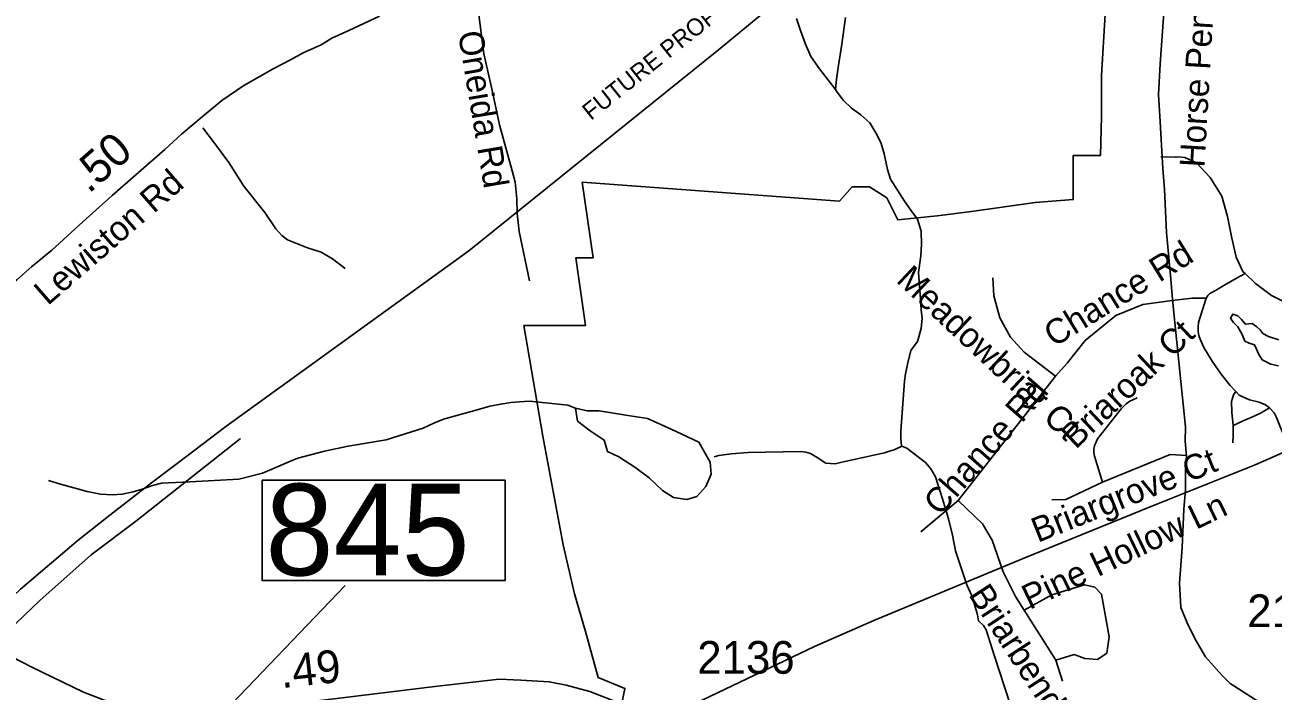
# Model space of a CAD drawing. Extents: x 1662474 to 1856135, y 779280 to 917889.
# Drawn here: x 1733707 to 1738478, y 865362 to 867907 of the extents above; entities that cross this region are included whole.
import ezdxf

# ---------------------------------------------------------------- set-up
doc = ezdxf.new("R2010")
doc.units = 0
for name, color, linetype in [('Exist Boundary Political City Limit New', 7, 'Continuous'), ('Exist Hydrographic Misc Water Feature', 7, 'Continuous'), ('Exist Hydrographic Pond Under 1500 Sq Ft', 7, 'Continuous'), ('Exist Road Non-System Type 51', 7, 'Continuous'), ('Exist Road Non-System Type 51 Label', 7, 'Continuous'), ('Exist Road Primary Interstate Divided Center Attributed', 7, 'Continuous'), ('Exist Road Primary Interstate Label', 7, 'Continuous'), ('Exist Road Secondary Mileage Hundredths English Label', 7, 'Continuous'), ('Exist Road Secondary Structure Standard Bridge Number Label', 7, 'Continuous'), ('Exist Road Secondary Type 51 Attributed', 7, 'Continuous'), ('Exist Road Secondary Type 51 Label', 7, 'Continuous'), ('Exist Road Secondary Type 51 Number Label', 7, 'Continuous'), ('Exist Utilities Electrical Transmission Line', 7, 'Continuous'), ('Map Preparation Boundary City Limit Buffer Line', 7, 'Continuous'), ('Prop Road Primary Interstate Projected', 7, 'Continuous')]:
    doc.layers.add(name, color=color, linetype=linetype)

msp = doc.modelspace()

# ---------------------------------------------------------------- linework, layer by layer
at = {"layer": 'Exist Boundary Political City Limit New'}
msp.add_lwpolyline([(1735976.2, 865251.4), (1736000.4, 865371.9), (1735897.9, 865414.1), (1735849.6, 865588.9), (1735807.4, 865733.6), (1735765.1, 865920.4), (1735686.8, 866336.4), (1735614.4, 866758.3), (1735849.6, 866758.3), (1735813.4, 867017.5), (1735879.8, 867017.5), (1735837.5, 867306.8), (1736820.6, 867234.5), (1736868.9, 867288.8), (1736935.2, 867288.8), (1737001.5, 867246.6), (1737043.8, 867162.1), (1737195, 867177.4), (1737325.2, 867194.8), (1737568.5, 867229.5), (1737714.4, 867240.1), (1737714.4, 867408.7), (1737818.8, 867408.7), (1737822.9, 867557.2), (1737822.9, 867713.9), (1737836.4, 867949.3)], dxfattribs=at)
at = {"layer": 'Exist Hydrographic Misc Water Feature'}
for points in [[(1736656, 867932.1), (1736671.8, 867885.9), (1736691.3, 867833.6), (1736710.8, 867787.5), (1736744.4, 867739.2), (1736805.5, 867660.6)], [(1736805.5, 867660.6), (1736810, 867700.4), (1736816.4, 867744.4), (1736829.3, 867834.4), (1736844.3, 867936.3)], [(1736805.5, 867660.6), (1736809.4, 867654.5), (1736835.2, 867620.2), (1736867, 867589.9), (1736902.7, 867563.6), (1736936.5, 867533.2), (1736964, 867488.9), (1736979.8, 867454.8), (1736991.3, 867414.7), (1737004.8, 867354.5), (1737016.3, 867318.4), (1737069.6, 867233.9), (1737093.4, 867199.6), (1737119, 867165.4), (1737132.6, 867119.2), (1737134.2, 867069.2), (1737131.7, 867025.2), (1737123.1, 866961.2), (1737130.1, 866861.2), (1737133.8, 866819.1), (1737137.5, 866787), (1737133, 866747.2), (1737118.6, 866697.2), (1737094.2, 866663.4), (1737081.9, 866615.6), (1737073.3, 866573.6), (1737069.2, 866545.7), (1737055.5, 866355.7), (1737055, 866329.8), (1737056.9, 866307.7), (1737058.7, 866297.7)], [(1733796.4, 866166.5), (1733842.3, 866152.1), (1733944.2, 866125), (1733996.1, 866114.6), (1734042, 866112.1), (1734078.1, 866113.9), (1734120.1, 866123.4), (1734154.4, 866133), (1734194.4, 866146.7), (1734228.6, 866156.4), (1734336.7, 866161.4), (1734524.7, 866171.7), (1734614.9, 866194.7), (1734713.6, 866235.9), (1734749.6, 866251.5), (1734851.8, 866278.6), (1734942, 866297.7), (1735088.4, 866322.3), (1735140.5, 866337.8), (1735228.9, 866367), (1735273.1, 866386.7), (1735307.2, 866400.3), (1735435.5, 866437.1), (1735483.7, 866450.7), (1735525.8, 866458.2), (1735563.9, 866463.9), (1735597.9, 866467.6), (1735635.9, 866469.2), (1735781.9, 866453.8), (1735811.8, 866443.5)], [(1736342.3, 866256.5), (1736360.1, 866262.3), (1736406.3, 866267.8), (1736472.3, 866273.3), (1736672.4, 866277.3), (1736692.5, 866275.1), (1736710.4, 866269), (1736736.2, 866254.7), (1736768.2, 866232.5), (1736804.1, 866230), (1736830.1, 866235.9), (1736992.5, 866272.4), (1737012.6, 866278.1), (1737030.6, 866283.9), (1737058.7, 866297.7)], [(1737058.7, 866297.7), (1737078.8, 866289.5), (1737150.2, 866234.8), (1737170.1, 866210.5), (1737187.7, 866180.4), (1737214.8, 866096.1), (1737238.2, 866019.9), (1737253.5, 865957.7), (1737265, 865897.6), (1737307.9, 865767.1), (1737327.6, 865722.9), (1737348.7, 865652.7), (1737352.2, 865630.4)], [(1737352.2, 865630.4), (1737371.9, 865612.2), (1737381.7, 865595.6), (1737414.1, 865495.6), (1737473.6, 865312.2), (1737488.9, 865274.2), (1737556.6, 865111), (1737636, 864925.7), (1737651.5, 864893.4), (1737704.4, 864819.3), (1737921.2, 864576.1), (1738006.1, 864490.6), (1738099, 864417.4), (1738271.2, 864304.7), (1738338.9, 864261.4), (1738444.5, 864229.7), (1738488.4, 864217.3)]]:
    msp.add_lwpolyline(points, dxfattribs=at)
at = {"layer": 'Exist Hydrographic Pond Under 1500 Sq Ft'}
for points in [[(1738499.2, 866604.9), (1738470.4, 866610.4), (1738437.5, 866628.2), (1738422.5, 866650.2), (1738415.6, 866668), (1738407.4, 866684.4), (1738386.8, 866691.3), (1738370.4, 866699.5), (1738360.8, 866724.1), (1738344.3, 866754.3), (1738326.5, 866772.1), (1738315.5, 866787.2), (1738325.1, 866802.3), (1738344.3, 866795.4), (1738358, 866781.7), (1738373.1, 866763.9), (1738399.1, 866766.6), (1738417, 866754.3), (1738429.3, 866742), (1738438.9, 866728.3), (1738460.8, 866717.3), (1738500.6, 866703.6)], [(1736326.7, 866236.2), (1736283.2, 866312.8), (1736177.7, 866362.4), (1736086.6, 866403.8), (1736003.8, 866416.2), (1735902.4, 866432.8), (1735856.9, 866432.8), (1735811.8, 866443.5)], [(1735811.8, 866443.5), (1735819.6, 866393.5), (1735867.3, 866356.2), (1735921.1, 866321.1), (1735933.5, 866277.6), (1735976.9, 866256.9), (1736039, 866217.6), (1736092.8, 866176.2), (1736144.6, 866128.6), (1736186, 866101.7), (1736237.7, 866093.5), (1736275, 866105.9), (1736310.2, 866143.1), (1736330.8, 866190.7), (1736326.7, 866236.2)]]:
    msp.add_lwpolyline(points, dxfattribs=at)
at = {"layer": 'Exist Road Non-System Type 51'}
for p, q in [((1737274.9, 866089.8), (1737646.5, 866564.9)), ((1737132.4, 865970.4), (1737274.9, 866089.8)), ((1737647.9, 865479.5), (1737527.1, 865670.4)), ((1737673.5, 865399.2), (1737647.9, 865479.5))]:
    msp.add_line(p, q, dxfattribs=at)
for points in [[(1735378.4, 868157.3), (1735407.9, 868115.1), (1735426.2, 868073.9), (1735431.7, 868039), (1735437.7, 867976.5), (1735461.6, 867797.6), (1735492.4, 867663.1), (1735521.6, 867526), (1735569.3, 867350.1), (1735580.9, 867306.1), (1735586.9, 867243.3), (1735588.3, 867187.4), (1735596.2, 867117.7), (1735635.3, 866930)], [(1734930.6, 866976.9), (1734882.7, 867013.3), (1734838.9, 867039.4), (1734787, 867055.9), (1734711.1, 867086.3), (1734689.3, 867102.3), (1734665.4, 867128.4), (1734623.8, 867190.7), (1734544.2, 867291.2), (1734486.8, 867381.4), (1734431.1, 867455.8), (1734386.5, 867514.1)], [(1738371.9, 866957.4), (1738363.4, 866965.6), (1738337, 867019.9), (1738321.4, 867092), (1738304.6, 867175.4), (1738282.6, 867253.2), (1738237.9, 867324), (1738186.1, 867380.1), (1738141.1, 867400.9), (1738114.9, 867403), (1738107.9, 867402.4), (1738105.6, 867402.1), (1738049.6, 867403.4)], [(1738222.6, 866863.1), (1738223.6, 866865.1), (1738228.6, 866873.1), (1738236, 866880), (1738238.9, 866881.9), (1738258.6, 866893.2), (1738290.8, 866911.8), (1738323.5, 866931), (1738352.4, 866947.4), (1738371.9, 866957.4)], [(1738570.6, 866832.2), (1738534, 866842.8), (1738472.9, 866873.2), (1738412, 866919.8), (1738371.9, 866957.4)], [(1737646.5, 866564.9), (1737526.9, 866656.7), (1737474.6, 866714.7), (1737433.4, 866787.9), (1737411.4, 866872.4), (1737407.4, 866941.2)], [(1738092.9, 866854.9), (1738169.4, 866863.8), (1738222.6, 866863.1)], [(1738336, 866506.8), (1738314.8, 866528.9), (1738279.8, 866573.4), (1738245.8, 866622.2), (1738214.1, 866674.1), (1738199.8, 866706.1), (1738194.5, 866720.9), (1738191.9, 866736.5), (1738191.9, 866752.3), (1738192, 866754), (1738193.8, 866770.7), (1738222.6, 866863.1)], [(1737646.5, 866564.9), (1737691.6, 866615.2), (1737760.4, 866701.6), (1737877.1, 866797.4), (1737981.1, 866839.1), (1738092.9, 866854.9)], [(1737827.1, 866159.9), (1737796.4, 866259.6), (1737793.8, 866272.3), (1737793.8, 866285.6), (1737796.5, 866298.7), (1737798.8, 866304.9), (1737807.9, 866326.2), (1737898.1, 866440.2), (1737904.1, 866447.2), (1737917, 866459.1), (1737931.5, 866469), (1737942.2, 866474.5), (1737959.4, 866482.2)], [(1738325.6, 866376), (1738325.6, 866378.2), (1738320.8, 866425.7), (1738319.1, 866468.6), (1738327.4, 866493.2), (1738336, 866506.8)], [(1738464.9, 866444.5), (1738460.1, 866448.4), (1738449.1, 866455.2), (1738425, 866465.9), (1738388.9, 866475.2), (1738349.1, 866493.1), (1738336, 866506.8)], [(1738464.9, 866444.5), (1738431.1, 866424.2), (1738397.1, 866408.7), (1738364.4, 866393.9), (1738340.4, 866382.4), (1738325.6, 866376)], [(1738532.6, 866307.9), (1738501.5, 866382.2), (1738491.2, 866407.7), (1738482.8, 866425.4), (1738464.9, 866444.5)], [(1738324.4, 866310.9), (1738325.6, 866339.7), (1738325.6, 866376)], [(1738148.9, 866261.9), (1738084.9, 866265.9), (1737827.1, 866159.9)], [(1737827.1, 866159.9), (1737686.4, 866093.2), (1737633.1, 866092.1)], [(1737527.1, 865670.4), (1737493.8, 865723.6), (1737447.2, 865816.9), (1737404.2, 865938.1), (1737368.2, 866000.2), (1737274.9, 866089.8)], [(1737647.9, 865479.5), (1737718.4, 865500.8), (1737758.9, 865486.4), (1737807.9, 865482.2), (1737843.1, 865506.6), (1737852.5, 865568.8), (1737822.9, 865731.5), (1737797.1, 865758.5), (1737758, 865768), (1737633.4, 865729.9), (1737527.1, 865670.4)]]:
    msp.add_lwpolyline(points, dxfattribs=at)
at = {"layer": 'Exist Road Primary Interstate Divided Center Attributed'}
for points in [[(1733500, 865571.6), (1733689.6, 865751.2), (1733910.6, 865938.3), (1734031, 866033.8), (1734190.3, 866157.3), (1734325.6, 866258.8), (1734474.9, 866372.2)], [(1733579.3, 865531.4), (1733763.3, 865707.4), (1733960.4, 865882.6), (1734129.6, 866010), (1734530.6, 866326.5)]]:
    msp.add_lwpolyline(points, dxfattribs=at)
at = {"layer": 'Exist Road Secondary Structure Standard Bridge Number Label'}
msp.add_line((1732056.3, 862769.6), (1734931.5, 865764.5), dxfattribs=at)
msp.add_lwpolyline([(1734613.7, 866168.1), (1735542.6, 866168.1), (1735542.6, 865784), (1734613.7, 865784)], close=True, dxfattribs=at)
at = {"layer": 'Exist Road Secondary Type 51 Attributed'}
for points in [[(1738061.8, 867972), (1738046.5, 867759), (1738041, 867641.2), (1738046.5, 867537), (1738057.1, 867359), (1738063.1, 867278.7), (1738070.9, 867114.1), (1738086.1, 866949.9), (1738095, 866846), (1738125.7, 866544.7), (1738143.9, 866371.3), (1738143.1, 866317), (1738147.3, 866259.5), (1738143.6, 866211.5), (1738143.9, 866131), (1738137.1, 866056.7), (1738131.6, 865910.4), (1738120.5, 865773.4), (1738126.3, 865681.2), (1738149.8, 865621.9), (1738181.1, 865560.1), (1738220.6, 865492), (1738281.8, 865423.3), (1738315.2, 865391), (1738424.5, 865320.3)], [(1733273.9, 866580.5), (1733355.4, 866659.2), (1733434.1, 866726.1), (1733539.7, 866818.3), (1733604.4, 866876.2), (1733675.2, 866933), (1733732.5, 866983.6), (1733810.1, 867047.1), (1733927.6, 867155), (1734040.6, 867255.6), (1734241.8, 867431.6), (1734305.3, 867490), (1734384, 867556.9), (1734459.1, 867618.2), (1734544, 867676.1), (1734655.8, 867740.2), (1734722.4, 867774.5), (1734770.8, 867800.9), (1734838.8, 867831.8), (1734880.4, 867856.5), (1734945, 867885.8), (1735062.2, 867940.8)], [(1733579.3, 865531.4), (1733733.4, 865453.3), (1733930.9, 865357.2), (1734053.5, 865310.5), (1734138.4, 865292), (1734248.5, 865275.1)], [(1734248.5, 865275.1), (1734359, 865279), (1734447.8, 865283.5), (1734546.2, 865294.2), (1734857.3, 865327.9), (1735273.3, 865379.7), (1735519.5, 865407.2), (1735602.7, 865403.8), (1735711.4, 865397.1), (1735776.6, 865383.6), (1735866.6, 865360.5), (1735977.9, 865316.1), (1736061.6, 865271.2)]]:
    msp.add_lwpolyline(points, dxfattribs=at)
at = {"layer": 'Exist Utilities Electrical Transmission Line'}
msp.add_lwpolyline([(1738859.4, 866423.5), (1738410.5, 866226), (1738015.7, 866068.2), (1737522.8, 865868.7), (1736952.7, 865630.8), (1736725.7, 865532), (1736069.6, 865218.6), (1735859.7, 865050.8), (1735659.8, 864884.8), (1735216.9, 864843.4), (1735028.4, 864823.4), (1734752, 864622.2), (1734009.4, 864081.6), (1733583.4, 863735.9), (1733414.3, 863647.5), (1733282, 863248.8), (1733176.4, 862937.8), (1733116.7, 862766.4), (1732837, 862455.1), (1732496.6, 862070.5), (1732360.7, 861921.7), (1731941.7, 861668), (1731347.3, 861304.1)], dxfattribs=at)
at = {"layer": 'Map Preparation Boundary City Limit Buffer Line'}
msp.add_lwpolyline([(1735976.2, 865251.4), (1736000.4, 865371.9), (1735897.9, 865414.1), (1735849.6, 865588.9), (1735807.4, 865733.6), (1735765.1, 865920.4), (1735686.8, 866336.4), (1735614.4, 866758.3), (1735849.6, 866758.3), (1735813.4, 867017.5), (1735879.8, 867017.5), (1735837.5, 867306.8), (1736820.6, 867234.5), (1736868.9, 867288.8), (1736935.2, 867288.8), (1737001.5, 867246.6), (1737043.8, 867162.1), (1737195, 867177.4), (1737325.2, 867194.8), (1737568.5, 867229.5), (1737714.4, 867240.1), (1737714.4, 867408.7), (1737818.8, 867408.7), (1737822.9, 867557.2), (1737822.9, 867713.9), (1737836.4, 867949.3)], dxfattribs=at)
at = {"layer": 'Prop Road Primary Interstate Projected'}
msp.add_lwpolyline([(1737005.5, 868346.5), (1736358.4, 867811.8), (1735403.3, 867044.8), (1734474.9, 866372.2)], dxfattribs=at)

# ---------------------------------------------------------------- texts
at = {"layer": 'Exist Road Non-System Type 51 Label'}
for s, rotation, p in [('Chance Rd', 31.6297, (1737640.7, 866673.9)), ('Meadowbriar Ct', 316.7974, (1737033.8, 866927.5)), ('Briaroak Ct', 43.3321, (1737723.9, 866283.4)), ('Chance Rd', 48.6964, (1737205.9, 866027.4)), ('Briargrove Ct', 21.813, (1737578.8, 865927.8)), ('Pine Hollow Ln', 25.6853, (1737547.9, 865671.3)), ('Briarbend Dr', 303.1037, (1737312, 865730))]:
    msp.add_text(s, height=95, rotation=rotation, dxfattribs=at).set_placement(p)
at = {"layer": 'Exist Road Primary Interstate Label'}
msp.add_text('FUTURE PROPOSED', height=65.617, rotation=38.5169, dxfattribs=at).set_placement((1735870.7, 867540.4))
at = {"layer": 'Exist Road Secondary Mileage Hundredths English Label'}
for s, rotation, p in [('.50', 41.1633, (1733950.8, 867260.1)), ('.49', 6.1868, (1734688.4, 865372.5))]:
    msp.add_text(s, height=125, rotation=rotation, dxfattribs=at).set_placement(p)
at = {"layer": 'Exist Road Secondary Structure Standard Bridge Number Label'}
msp.add_text('845', height=350, dxfattribs=at).set_placement((1734626.2, 865803.7))
at = {"layer": 'Exist Road Secondary Type 51 Label'}
for s, rotation, p in [('Horse Pen Creek Rd', 86.7022, (1738216.1, 867361.3)), ('Oneida Rd', 279.5485, (1735362, 867877.3)), ('Lewiston Rd', 41.0489, (1733794, 866832.3))]:
    msp.add_text(s, height=95, rotation=rotation, dxfattribs=at).set_placement(p)
at = {"layer": 'Exist Road Secondary Type 51 Number Label'}
for s, p in [('2182', (1738379.8, 865606)), ('2136', (1736277.4, 865427.8))]:
    msp.add_text(s, height=125, dxfattribs=at).set_placement(p)

doc.saveas('drawing.dxf')
